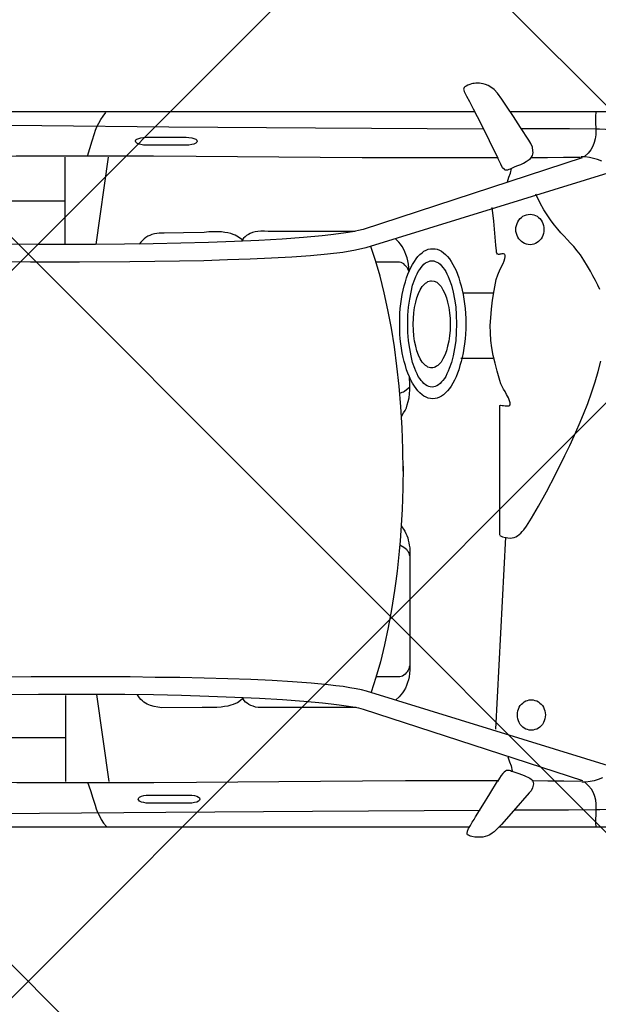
# Model space of a CAD drawing. Header units: millimetres. Extents: x 747415 to 1601423, y -236173 to 551995.
# Tile 436 of 549: x 1144609 to 1146017, y 205890 to 208283. Entities that reach past the tile are written whole.
import ezdxf

# ---------------------------------------------------------------- set-up
doc = ezdxf.new("R2010")
doc.units = ezdxf.units.MM
doc.header["$LTSCALE"] = 100
doc.header["$MEASUREMENT"] = 0
doc.layers.get('0').update_dxf_attribs({"linetype": 'CONTINUOUS', "lineweight": 0})
doc.layers.add('T--A9041_VERHARDING_Parkeren', color=9, linetype='CONTINUOUS')
doc.layers.add('T--L9082_INRICHTING_SPECIFIEK_Auto', color=8, linetype='CONTINUOUS')
doc.layers.add('T--A9042_BEPLANTING', color=90, linetype='CONTINUOUS', lineweight=0)

# ---------------------------------------------------------------- blocks, each defined once
blk = doc.blocks.new('auto17')
for p, q in [((703.6, 867.6), (1533.8, 867.6)), ((1604.8, 867.6), (3518.7, 867.6)), ((2512.2, 544.6), (2482.2, 756.8)), ((2587.5, 547), (2587.5, 756.8)), ((2588.4, 650.5), (2814.7, 650.5)), ((1540.9, 629.4), (1516.7, 162.7)), ((1548.1, -271.5), (1626.2, -271.5)), ((1545.7, -430.3), (1621.5, -430.3)), ((2513.2, -549), (2483.6, -761.2)), ((2588.4, -551.4), (2588.4, -761.2)), ((2589.8, -654.3), (2815.6, -654.3)), ((705, -871.5), (1505.7, -871)), ((1591.9, -871), (3520.1, -872))]:
    blk.add_line(p, q)
for points in [[(1499.5, 732.3), (1484.7, 737.2), (1471.9, 741.6), (1458.1, 748.5), (1454.7, 750.4), (1452.3, 752.9), (1450.9, 755.8), (1450, 758.8), (1449.5, 762.2), (1450, 765.6), (1451.9, 772), (1455.2, 778.9), (1459.5, 784.3), (1498.1, 827.9), (1527.1, 860.7), (1544.8, 878.4), (1550, 882.3), (1555.7, 885.7), (1561.4, 888.2), (1567.2, 890.1), (1572.8, 891.6), (1578.1, 892.1), (1585.2, 892.1), (1592.4, 891.6), (1599.5, 890.1), (1602.9, 889.7), (1605.3, 888.7), (1607.6, 887.2), (1609.5, 885.7), (1610.5, 884.3), (1611, 882.8), (1610, 877.4), (1607.1, 870.5), (1602.9, 863.2), (1598.1, 855.3), (1593.8, 848.5), (1590, 842.6), (1572.4, 814.1), (1555.7, 786.7), (1536.7, 755.8)], [(991.7, 867.6), (1006, 860.7), (1020.8, 854.4), (1036, 849), (1051.3, 844.1), (1067, 839.6), (1082.7, 836.2), (1098.4, 833.3), (1114.1, 830.3), (1129.9, 828.4), (1145.6, 826.9), (1160.8, 825.4), (1175.6, 824.5), (1204.2, 823.5), (1230.4, 823), (1253.2, 823.5), (1272.8, 824.5), (1288, 824.9), (1297.5, 825.4), (1364.2, 825.9), (1429.9, 826.4), (1494.7, 826.4)], [(1297.1, 866.6), (1297.5, 856.8), (1297.5, 847.5), (1297.1, 838.2), (1297.1, 828.9), (1296.6, 820), (1297.1, 810.7), (1298, 801.9), (1300.4, 793.1), (1303.7, 784.3), (1308.5, 775.4), (1315.6, 767.1), (1324.7, 758.3)], [(2534.6, 758.3), (2527, 778.4), (2521.2, 797), (2516, 814.1), (2513.2, 823), (2509.8, 831.3), (2505.5, 839.6), (2501.2, 848.5), (2495.5, 857.3), (2488.4, 866.1)], [(1579.1, 826.9), (1986.8, 829.3), (2343.6, 831.8), (2651.3, 834.2), (2793.7, 835.7)], [(2787.5, -839.1), (2645.1, -838.2), (2336.4, -835.2), (1979.7, -832.8), (1571.4, -830.3)], [(1246.1, 725), (1855.8, 536.7), (1867.7, 533.8), (1881, 530.8), (1896.3, 528.4), (1912.5, 525.9), (1930.1, 523.5), (1949.2, 521.5), (1990.1, 517.6), (2035.4, 514.2), (2085.4, 511.2), (2137.3, 508.8), (2192.6, 506.8), (2250.2, 505.4), (2309.3, 503.9), (2369.3, 503.4), (2430.3, 502.4), (2552.7, 501.9), (2671.3, 501.9), (2781.8, 502.9)], [(2287.4, 809.3), (2383.6, 809.3), (2391.2, 808.8), (2397.4, 807.8), (2403.1, 806.3), (2407.4, 804.3), (2409.8, 801.9), (2410.8, 799.4), (2409.8, 796.5), (2407.4, 794.1), (2403.1, 792.1), (2397.4, 790.6), (2391.2, 789.6), (2383.6, 789.6), (2287.4, 789.6), (2280.2, 789.6), (2273.6, 790.6), (2268.3, 792.1), (2264, 794.1), (2261.6, 796.5), (2260.7, 799.4), (2261.6, 801.9), (2264, 804.3), (2268.3, 806.3), (2273.6, 807.8), (2280.2, 808.8), (2287.4, 809.3), (2287.4, 809.3)], [(1281.8, 747.5), (1291.8, 751.4), (1301.8, 754.4), (1311.8, 756.8), (1321.8, 757.8), (1331.8, 758.3)], [(1329.4, 754.9), (1862.5, 581.3), (1874.4, 578.4), (1888.7, 575.5), (1904.9, 573), (1922, 570.5), (1941.6, 568.1), (1962.5, 565.7), (2008.2, 561.7), (2059.7, 557.8), (2115.9, 554.4), (2175.9, 551.9), (2239.2, 549.5), (2305.5, 547.5), (2373.6, 546.1), (2443.1, 545.1), (2513.6, 544.6), (2584.1, 544.6), (2653.7, 545.1), (2722.3, 546.1)], [(1333.7, 756.3), (1375.2, 755.8), (1414.2, 755.3), (1453.3, 754.9)], [(1499, 732.8), (1502.4, 731.8), (1505.2, 730.8), (1507.6, 729.9), (1510, 729.4), (1512.4, 729.4), (1515.2, 729.9), (1517.6, 731.3), (1520.5, 733.8), (1523.8, 737.2), (1527.6, 742.1), (1531.9, 748.5), (1536.7, 756.3)], [(1535.7, 754.9), (1651.5, 754.9), (1760.5, 754.9), (1865.3, 755.8), (1967.8, 756.3), (2068.7, 757.3), (2168.8, 757.8), (2269.3, 758.8), (2372.7, 759.3), (2479.3, 759.7), (2589.4, 759.7), (2706.1, 759.3), (2830.9, 758.3), (2925.7, 756.3), (3030, 752.9), (3139.1, 749), (3248.1, 744.6), (3353.4, 741.1), (3450.1, 739.7)], [(1511.9, 696.5), (1507.6, 708.3), (1503.8, 718.6), (1500.9, 731.3)], [(1420.4, 594.6), (1420.9, 599.5), (1421.4, 604.4), (1423.3, 609.3), (1425.2, 613.2), (1427.6, 617.6), (1430.4, 621), (1433.8, 624), (1437.1, 626.9), (1441.4, 628.9), (1445.7, 630.3), (1450, 631.3), (1454.7, 631.8), (1459.5, 631.3), (1463.8, 630.3), (1468.1, 628.9), (1471.9, 626.9), (1475.2, 624), (1478.6, 621), (1481.4, 617.6), (1483.8, 613.2), (1485.7, 609.3), (1487.6, 604.4), (1488.5, 599.5), (1488.5, 594.6), (1488.5, 589.7), (1487.6, 584.8), (1485.7, 580.4), (1483.8, 575.9), (1481.4, 572), (1478.6, 568.6), (1475.2, 565.7), (1471.9, 562.7), (1468.1, 560.7), (1463.8, 559.3), (1459.5, 558.3), (1454.7, 557.8), (1450, 558.3), (1445.7, 559.3), (1441.4, 560.7), (1437.1, 562.7), (1433.8, 565.7), (1430.4, 568.6), (1427.6, 572), (1425.2, 575.9), (1423.3, 580.4), (1421.4, 584.8), (1420.9, 589.7), (1420.4, 594.6), (1420.4, 594.6)], [(1880.7, 576.4), (2093.5, 576.4), (2103, 576.9), (2111.6, 576.9), (2118.8, 576.4), (2125.9, 575.5), (2131.6, 573.5), (2136.8, 571.5), (2141.6, 569.1), (2145.9, 566.1), (2149.7, 563.2), (2153.1, 559.8), (2155.9, 555.8), (2158.7, 551.9)], [(2157.3, 555.4), (2165.9, 562.7), (2169.7, 565.2), (2174.5, 567.1), (2179.7, 569.6), (2185.9, 571), (2193.1, 573), (2200.7, 574.5), (2209.2, 575.5), (2219.3, 576.4), (2230.2, 576.9), (2242.1, 576.9), (2255.4, 576.4), (2353.6, 577.4)], [(2353.6, 577.4), (2363.1, 575.9), (2372.2, 574), (2380.7, 571.5), (2385, 570.1), (2389.3, 568.6), (2393.6, 566.1), (2397.4, 563.7), (2400.7, 560.7), (2404.5, 556.8), (2407.4, 552.9), (2412.5, 545.5)], [(1771.4, 134.9), (1762.4, 148), (1760.1, 153.4), (1757.7, 158.8), (1755.3, 164.2), (1753.9, 170.1), (1752.5, 176), (1751.5, 181.9), (1750.5, 188.2), (1750.5, 194.6), (1750.5, 486.2), (1751, 494.1), (1752, 501.9), (1753.4, 509.3), (1755.8, 516.1), (1758.2, 523), (1761, 529.4), (1764.4, 535.7), (1768.2, 541.2), (1772, 546.1), (1776.3, 550.4), (1785.2, 558.5)], [(1766.7, -10.3), (1767.2, 43.1), (1769.1, 95.1), (1772, 146.1), (1773.9, 171.5), (1775.8, 196.6), (1778.2, 221.1), (1781, 245.1), (1783.9, 269.1), (1787.2, 292.1), (1794.4, 338.2), (1802.5, 382.3), (1811.5, 424.5), (1821.5, 465.2), (1832.5, 503.4), (1844.4, 539.2)], [(1774.6, 181.4), (1764.4, 186.8), (1761.5, 189.2), (1758.6, 191.7), (1756.3, 194.6), (1754.3, 197.5), (1752.9, 201.5), (1751.5, 204.9), (1750.5, 208.8), (1750.5, 212.7), (1750.5, 470.6), (1750.5, 474.5), (1751.5, 478.9), (1752.9, 482.3), (1754.3, 486.2), (1756.3, 489.7), (1759.1, 492.6), (1761.5, 495.5), (1764.4, 498), (1767.7, 500), (1771, 501.4), (1774.8, 502.4), (1778.7, 502.4), (1832.1, 502.4)], [(1531.4, 158.8), (1524.3, 161.8), (1517.6, 163.2), (1511.9, 164.2), (1506.2, 164.7), (1501.4, 164.2), (1496.7, 163.2), (1492.4, 161.8), (1488.1, 159.3), (1484.2, 156.4), (1480.4, 152.9), (1476.6, 149), (1472.8, 144.6), (1466.6, 135.8), (1454.2, 116.2), (1437.1, 86.8), (1417.6, 52), (1395.7, 10.3), (1372.8, -36.3), (1360.9, -60.3), (1349.4, -85.3), (1338.5, -111.3), (1328, -136.7), (1317.5, -162.7), (1308.5, -188.7), (1299.4, -214.7), (1291.8, -240.2), (1285.6, -265.2)], [(1288, -439.2), (1292.8, -450.4), (1298.5, -461.7), (1304.7, -473), (1310.9, -484.3), (1318, -496.5), (1326.6, -510.7), (1334.7, -523.5), (1342.8, -533.8), (1350.9, -543.6), (1359, -552.4), (1367.1, -560.7), (1374.7, -569), (1382.8, -577.4), (1390.4, -586.2), (1398.5, -595.5), (1406.1, -606.3), (1414.2, -618.6), (1423.8, -633.3), (1432.8, -649), (1443.8, -671.5)], [(1531.4, 157.8), (1531.4, -157.8), (1528.6, -158.3), (1525.2, -157.8), (1521.9, -157.3), (1518.1, -156.8), (1514.7, -156.4), (1511.9, -156.4), (1509, -156.8), (1507.1, -158.3), (1506.2, -160.7), (1506.2, -164.2), (1507.6, -169.1), (1510.5, -176), (1514.7, -184.3), (1518.5, -191.6), (1521.9, -197.5), (1525.2, -203.9), (1528.6, -210.3), (1531.4, -218.6), (1537.6, -240.7), (1542.8, -260.8), (1547.1, -279.4), (1550.5, -298), (1552.8, -315.7), (1553.8, -333.8), (1554.3, -351.9), (1553.3, -371), (1551.4, -391.6), (1549, -413.2), (1545.2, -437.2), (1540, -463.7), (1536.2, -475.4), (1530, -488.7), (1523.3, -502.4), (1521, -508.8), (1519, -514.6), (1518.1, -519.1), (1518.1, -521), (1518.5, -523), (1519, -523.9), (1520, -525), (1521.9, -525.9), (1523.8, -525.9), (1526.7, -525.9), (1528.6, -525.4), (1530.9, -525), (1532.9, -524.4), (1534.3, -524.4), (1535.7, -525), (1536.7, -525.4), (1538.1, -527.4), (1539, -530.3), (1539.5, -534.3), (1540.5, -539.7), (1540.9, -547), (1543.3, -576.4), (1545.7, -605.8), (1549.5, -638.7)], [(1766.7, 2), (1767.2, -51), (1769.1, -103.4), (1772, -154.4), (1776.3, -204.4), (1781.5, -252.9), (1787.7, -299.9), (1794.8, -345.6), (1803.4, -389.7), (1812.5, -431.3), (1822.5, -471.5), (1833.4, -509.8), (1844.9, -544.4)], [(1283.2, -751.4), (1293.3, -755.3), (1303.2, -758.3), (1313.3, -760.7), (1323.3, -761.7), (1333.3, -762.2)], [(1770.7, -131), (1765.3, -139.7), (1761.5, -145.6), (1758.6, -151.9), (1756.3, -159.3), (1753.9, -167.6), (1752, -176), (1751, -185.8), (1750.5, -196), (1750.5, -207.3), (1751.3, -228.1)], [(1614.3, -356.3), (1614.3, -343.6), (1614.8, -331.3), (1615.7, -319.6), (1617.2, -307.8), (1618.6, -296.5), (1620.5, -285.3), (1622.9, -274.5), (1625.3, -264.2), (1628.1, -254.4), (1631, -244.6), (1634.3, -235.8), (1637.6, -227.4), (1641.4, -219.1), (1645.3, -211.7), (1649.5, -204.9), (1653.8, -199), (1658.6, -193.1), (1663.4, -188.2), (1668.1, -183.8), (1672.9, -180.4), (1678.1, -177.9), (1683.4, -175.5), (1688.6, -174.5), (1694.3, -174), (1700, -174.5), (1705.3, -175.5), (1710.5, -177.9), (1715.8, -180.4), (1720.5, -183.8), (1725.8, -188.2), (1730.5, -193.1), (1734.8, -199), (1739.1, -204.9), (1743.4, -211.7), (1747.7, -219.1), (1751, -227.4), (1754.8, -235.8), (1758.2, -244.6), (1761, -254.4), (1763.9, -264.2), (1766.2, -274.5), (1768.6, -285.3), (1770.6, -296.5), (1772, -307.8), (1773.4, -319.6), (1774.4, -331.3), (1774.8, -343.6), (1774.8, -356.3), (1774.8, -368.6), (1774.4, -380.9), (1773.4, -393.1), (1772, -404.9), (1770.6, -416.1), (1768.6, -427.4), (1766.2, -438.2), (1763.9, -448.5), (1761, -458.3), (1758.2, -467.6), (1754.8, -476.9), (1751, -485.3), (1747.7, -493.1), (1743.4, -500.4), (1739.1, -507.3), (1734.8, -513.7), (1730.5, -519.6), (1725.8, -524.4), (1720.5, -528.9), (1715.8, -532.3), (1710.5, -534.8), (1705.3, -537.2), (1700, -538.2), (1694.3, -538.7), (1688.6, -538.2), (1683.4, -537.2), (1678.1, -534.8), (1672.9, -532.3), (1668.1, -528.9), (1663.4, -524.4), (1658.6, -519.6), (1653.8, -513.7), (1649.5, -507.3), (1645.3, -500.4), (1641.4, -493.1), (1637.6, -485.3), (1634.3, -476.9), (1631, -467.6), (1628.1, -458.3), (1625.3, -448.5), (1622.9, -438.2), (1620.5, -427.4), (1618.6, -416.1), (1617.2, -404.9), (1615.7, -393.1), (1614.8, -380.9), (1614.3, -368.6), (1614.3, -356.3), (1614.3, -356.3)], [(1774.8, -187.9), (1768.6, -189.7), (1765.8, -191.1), (1762.9, -192.6), (1750.5, -203.2)], [(1636.7, -355.8), (1637.2, -334.8), (1638.6, -314.7), (1641.4, -296), (1644.8, -278.4), (1649.1, -261.7), (1654.3, -247.5), (1656.7, -240.7), (1660, -234.3), (1662.9, -228.4), (1666.2, -223.5), (1669.5, -218.6), (1672.9, -214.7), (1676.7, -210.8), (1680.5, -207.8), (1684.3, -205.4), (1688.1, -203.9), (1691.9, -202.9), (1696.2, -202.4), (1700.5, -202.9), (1704.3, -203.9), (1708.1, -205.4), (1711.9, -207.8), (1715.8, -210.8), (1719.1, -214.7), (1722.9, -218.6), (1726.2, -223.5), (1729.6, -228.4), (1732.5, -234.3), (1735.3, -240.7), (1738.1, -247.5), (1743.4, -261.7), (1747.2, -278.4), (1750.5, -296), (1752, -305.3), (1753.4, -315.2), (1754.3, -325), (1754.8, -334.8), (1755.3, -345.6), (1755.3, -355.8), (1755.3, -366.1), (1754.8, -376.9), (1754.3, -386.7), (1753.4, -396.5), (1752, -406.3), (1750.5, -415.6), (1747.2, -433.3), (1743.4, -450), (1738.1, -464.2), (1735.3, -471), (1732.5, -477.4), (1729.6, -483.3), (1726.2, -488.2), (1722.9, -493.1), (1719.1, -497), (1715.8, -500.9), (1711.9, -503.9), (1708.1, -506.3), (1704.3, -507.8), (1700.5, -508.8), (1696.2, -509.2), (1691.9, -508.8), (1688.1, -507.8), (1684.3, -506.3), (1680.5, -503.9), (1676.7, -500.9), (1672.9, -497), (1669.5, -493.1), (1666.2, -488.2), (1662.9, -483.3), (1660, -477.4), (1656.7, -471), (1654.3, -464.2), (1649.1, -450), (1644.8, -433.3), (1641.4, -415.6), (1638.6, -397), (1637.2, -376.9), (1636.7, -355.8), (1636.7, -355.8)], [(1652, -354.9), (1652.4, -340.7), (1653.3, -326.9), (1655.3, -313.7), (1658.1, -301.4), (1661, -290.1), (1665.3, -279.9), (1669.5, -271), (1674.3, -263.2), (1679.6, -257.3), (1682.4, -254.9), (1685.3, -252.9), (1688.1, -250.9), (1691, -250), (1693.9, -249), (1697.2, -249), (1700, -249), (1703.4, -250), (1706.2, -250.9), (1709.1, -252.9), (1711.9, -254.9), (1714.8, -257.3), (1720.1, -263.2), (1724.8, -271), (1729.1, -279.9), (1732.9, -290.1), (1735.8, -301.4), (1738.6, -313.7), (1740.5, -326.9), (1741.5, -340.7), (1742, -354.9), (1741.5, -369.1), (1740.5, -382.8), (1738.6, -396), (1735.8, -408.3), (1732.9, -419.6), (1729.1, -429.9), (1724.8, -438.7), (1720.1, -446.5), (1714.8, -452.4), (1711.9, -454.8), (1709.1, -456.8), (1706.2, -458.8), (1703.4, -459.8), (1700, -460.7), (1697.2, -460.7), (1691, -459.8), (1684.8, -457.3), (1679.6, -452.4), (1674.3, -446.5), (1669.5, -438.7), (1665.3, -429.9), (1661, -419.6), (1658.1, -408.3), (1655.3, -396), (1653.3, -382.8), (1652.4, -369.1), (1652, -354.9), (1652, -354.9)], [(1751.4, -484.4), (1753.4, -500.9), (1754.8, -508.8), (1756.7, -516.6), (1759.6, -524.4), (1762.4, -531.3), (1765.8, -538.2), (1769.1, -544.1), (1772.9, -549.5), (1777.2, -554.4), (1785.4, -562.8)], [(1752.1, -482.8), (1753.3, -485.8), (1754.8, -489.7), (1756.7, -493.2), (1759.5, -496.1), (1761.9, -499), (1764.8, -501.5), (1768.1, -503.4), (1771.4, -504.9), (1775.3, -505.9), (1779.1, -505.9), (1832.3, -505.9)], [(1247, -728.9), (1857.2, -540.6), (1882, -534.8), (1913.4, -529.8), (1950.6, -525.4), (1991.6, -521.5), (2036.8, -518.1), (2086.4, -515.6), (2138.7, -513.2), (2194, -511.2), (2251.6, -509.2), (2310.2, -508.3), (2370.7, -507.3), (2431.7, -506.8), (2554.1, -505.8), (2672.8, -505.8), (2783.2, -506.8)], [(1330.9, -759.3), (1863.4, -585.7), (1875.3, -582.8), (1889.6, -579.8), (1905.8, -577.4), (1923.4, -574.9), (1942.5, -572.5), (1963.5, -570), (2009.2, -565.6), (2060.6, -561.7), (2117.3, -558.8), (2176.9, -555.8), (2240.2, -553.4), (2306.9, -551.9), (2374.5, -550.4), (2444.1, -549.5), (2514.6, -549), (2585.1, -549), (2655.1, -549), (2723.2, -549.9)], [(1423.8, -585.2), (1424.2, -580.3), (1424.7, -575.4), (1426.6, -571), (1428.5, -566.6), (1430.9, -562.7), (1433.8, -559.3), (1437.1, -556.3), (1440.4, -553.4), (1444.3, -551.4), (1448.5, -549.9), (1452.8, -549), (1457.6, -548.4), (1462.3, -549), (1466.6, -549.9), (1470.9, -551.4), (1475.2, -553.4), (1478.6, -556.3), (1481.9, -559.3), (1484.7, -562.7), (1487.1, -566.6), (1489, -571), (1490.9, -575.4), (1491.9, -580.3), (1491.9, -585.2), (1491.9, -590.1), (1490.9, -595), (1489, -600), (1487.1, -603.9), (1484.7, -608.3), (1481.9, -611.7), (1478.6, -614.6), (1475.2, -617.6), (1470.9, -619.5), (1466.6, -621), (1462.3, -622), (1457.6, -622.5), (1452.8, -622), (1448.5, -621), (1444.3, -619.5), (1440.4, -617.6), (1437.1, -614.6), (1433.8, -611.7), (1430.9, -608.3), (1428.5, -603.9), (1426.6, -600), (1424.7, -595), (1424.2, -590.1), (1423.8, -585.2), (1423.8, -585.2)], [(2347.9, -576.4), (2354.1, -576.4), (2360.3, -576.4), (2366, -575.9), (2371.7, -574.4), (2377.4, -573), (2382.6, -571), (2387.4, -569), (2392.2, -566.1), (2396.5, -562.7), (2400.7, -558.8), (2404.5, -554.8), (2408.3, -550)], [(1883, -580.8), (2094.5, -580.8), (2104, -581.3), (2112.5, -581.3), (2119.7, -580.3), (2126.8, -579.4), (2132.6, -577.9), (2138.3, -575.9), (2143, -573.5), (2147.3, -570.5), (2150.6, -567.6), (2154.5, -564.2), (2159.9, -556.7)], [(2157.3, -560.2), (2171.1, -569), (2175.4, -571.5), (2180.2, -573.5), (2185.9, -575.4), (2192.6, -576.9), (2200.2, -578.4), (2208.3, -579.4), (2217.8, -579.8), (2227.3, -579.8), (2238.8, -579.4), (2250.7, -578.4), (2351, -576.4)], [(1512.9, -700.9), (1509, -712.2), (1505.2, -722), (1502.4, -733.3)], [(1501.9, -734.2), (1493.8, -738.2), (1487.1, -741.1), (1480.4, -743.5), (1473.8, -746.5), (1467.1, -750.4), (1459.5, -755.3), (1456.2, -758.3), (1453.8, -761.2), (1451.9, -765.1), (1450.9, -768.6), (1450, -772.5), (1450.5, -776.9), (1451.9, -785.7), (1455.7, -794.5), (1460.9, -802.8), (1480.9, -833.2), (1498.1, -859.7), (1513.3, -882.8), (1526.2, -902.4), (1537.1, -917.1), (1545.2, -925.4), (1552.8, -931.3), (1559.5, -935.2), (1565.7, -937.6), (1571.4, -939.6), (1576.7, -940.6), (1580.5, -941.1), (1585.2, -941.1), (1589.5, -941.1), (1593.3, -940.6), (1597.2, -940.1), (1600.5, -939.1), (1603.8, -938.1), (1609.1, -936.2), (1613.4, -933.7), (1616.2, -931.8), (1618.1, -930.3), (1619.1, -928.3), (1619.6, -926.4), (1619.1, -923.9), (1618.1, -921), (1616.7, -917.6), (1612.4, -909.2), (1605.3, -896.5), (1595.7, -878.9), (1576.7, -841.1), (1557.1, -801.4), (1535.7, -758.8)], [(1501.4, -734.2), (1506.2, -732.3), (1509.5, -730.8), (1512.9, -729.8), (1515.7, -729.4), (1518.1, -729.8), (1520, -730.8), (1524.3, -735.2), (1529, -744.1), (1535.7, -758.8)], [(1298, -870.5), (1298.5, -861.2), (1298.5, -851.4), (1298.5, -842.1), (1298, -833.2), (1297.5, -823.9), (1298, -815.1), (1298.9, -805.8), (1301.4, -797), (1305.2, -788.1), (1309.9, -779.3), (1316.6, -771), (1326.1, -762.2)], [(1335.2, -760.2), (1376.6, -760.2), (1415.2, -759.7), (1454.2, -759.3)], [(1536.7, -759.3), (1652, -759.3), (1761, -759.3), (1865.8, -759.7), (1968.2, -760.2), (2069.2, -761.2), (2169.2, -762.2), (2270.2, -762.7), (2373.6, -763.2), (2480.3, -763.6), (2590.8, -763.6), (2707.5, -763.2), (2831.8, -762.2), (2926.6, -760.7), (3030.9, -757.3), (3140, -753.4), (3249.6, -748.9), (3354.4, -745.5), (3451.1, -744.1)], [(2534.1, -763.6), (2522.7, -800.9), (2517.5, -818.5), (2514.6, -826.9), (2511.3, -835.2), (2507, -844), (2502.2, -852.4), (2496.5, -861.2), (2489.3, -870)], [(2294.5, -790.1), (2390.8, -790.1), (2397.9, -790.6), (2404.5, -791.6), (2409.8, -793.1), (2414.6, -795), (2416.9, -797.5), (2417.9, -799.9), (2417.9, -801.4), (2416.9, -802.4), (2415.5, -803.8), (2414.1, -804.8), (2412.2, -805.8), (2409.8, -806.8), (2404.5, -808.3), (2397.9, -809.2), (2390.8, -809.7), (2294.5, -809.7), (2287.4, -809.2), (2280.7, -808.3), (2275.5, -806.8), (2270.7, -804.8), (2268.3, -802.4), (2267.4, -799.9), (2268.3, -797.5), (2270.7, -795), (2275.5, -793.1), (2280.7, -791.6), (2287.4, -790.6), (2294.5, -790.1), (2294.5, -790.1)], [(992.7, -871.5), (1007, -864.6), (1021.7, -858.3), (1037, -852.9), (1052.2, -847.9), (1067.9, -843.6), (1083.6, -840.1), (1115.6, -834.2), (1147, -830.3), (1177, -828.3), (1205.6, -827.4), (1231.8, -826.9), (1254.2, -827.4), (1274.2, -828.3), (1289, -828.8), (1298.5, -829.3), (1361.4, -829.8), (1418.5, -829.8), (1479, -829.8)]]:
    blk.add_lwpolyline(points)

msp = doc.modelspace()

# ---------------------------------------------------------------- hatches: boundary and pattern name
at = {"layer": 'T--A9041_VERHARDING_Parkeren', "linetype": 'Continuous'}
h = msp.add_hatch(dxfattribs=at)
h.set_pattern_fill('ANSI37', color=256, scale=10000, style=0)
h.paths.add_polyline_path([(1147304.014, 239835.043), (1142202.696, 239249.952), (1141011.971, 239176.097), (1138091.372, 238965.456), (1137308.673, 238915.304), (1137308.673, 193325.106), (1147308.673, 193325.106)])
at = {"layer": 'T--A9042_BEPLANTING'}
h = msp.add_hatch(dxfattribs=at)
h.set_pattern_fill('GRASS', color=256, scale=1500, style=0)
edge = h.paths.add_edge_path()
edge.add_line((1194589.183, 247525.193), (1194593.64, 247264.881))
edge.add_line((1194593.64, 247264.881), (1189597.042, 247120.843))
edge.add_line((1189597.042, 247120.843), (1179615.176, 246734.424))
edge.add_line((1179615.176, 246734.424), (1169673.169, 246260.926))
edge.add_line((1169673.169, 246260.926), (1159743.156, 245284.429))
edge.add_line((1159743.156, 245284.429), (1149794.302, 244232.037))
edge.add_line((1149794.302, 244232.037), (1139904.319, 243419.621))
edge.add_line((1139904.319, 243419.621), (1138613.747, 243325.021))
edge.add_line((1138613.747, 243325.021), (1135690.007, 243117.197))
edge.add_line((1135690.007, 243117.197), (1132771.926, 242932.503))
edge.add_line((1132771.926, 242932.503), (1129859.398, 242758.599))
edge.add_line((1129859.398, 242758.599), (1126616.556, 242566.575))
edge.add_line((1126616.556, 242566.575), (1123385.964, 242364.695))
edge.add_line((1123385.964, 242364.695), (1120184.728, 242139.833))
edge.add_line((1120184.728, 242139.833), (1117014.113, 241880.011))
edge.add_line((1117014.113, 241880.011), (1113876.289, 241570.228))
edge.add_line((1113876.289, 241570.228), (1110773.76, 241198.319))
edge.add_line((1110773.76, 241198.319), (1107692.214, 240764.72))
edge.add_line((1107692.214, 240764.72), (1104624.361, 240306.925))
edge.add_line((1104624.361, 240306.925), (1101572.465, 239835.828))
edge.add_line((1101572.465, 239835.828), (1100403.086, 239650.924))
edge.add_line((1100403.086, 239650.924), (1097780.987, 239217.99))
edge.add_line((1097780.987, 239217.99), (1095157.329, 238732.83))
edge.add_line((1095157.329, 238732.83), (1092526.922, 238274.052))
edge.add_line((1092526.922, 238274.052), (1089457.602, 237766.051))
edge.add_line((1089457.602, 237766.051), (1086388.73, 237224.846))
edge.add_line((1086388.73, 237224.846), (1083401.545, 236651.668))
edge.add_line((1083401.545, 236651.668), (1080469.385, 236024.459))
edge.add_line((1080469.385, 236024.459), (1077519.444, 235269.823))
edge.add_line((1077519.444, 235269.823), (1074567.867, 234454.498))
edge.add_line((1074567.867, 234454.498), (1071611.505, 233602.32))
edge.add_line((1071611.505, 233602.32), (1068661.406, 232725.291))
edge.add_line((1068661.406, 232725.291), (1065719.424, 231822.381))
edge.add_line((1065719.424, 231822.381), (1062684.54, 230856.109))
edge.add_line((1062684.54, 230856.109), (1059866.196, 229920.836))
edge.add_line((1059866.196, 229920.836), (1056845.381, 228880.035))
edge.add_line((1056845.381, 228880.035), (1054034.15, 227860.451))
edge.add_line((1054034.15, 227860.451), (1051908.682, 227043.859))
edge.add_line((1051908.682, 227043.859), (1051192.354, 226766.278))
edge.add_line((1051192.354, 226766.278), (1050671.69, 226564.519))
edge.add_line((1050671.69, 226564.519), (1049927.631, 226262.62))
edge.add_line((1049927.631, 226262.62), (1049070.32, 225903.54))
edge.add_line((1049070.32, 225903.54), (1048360.834, 225606.376))
edge.add_line((1048360.834, 225606.376), (1045574.185, 224396.868))
edge.add_line((1045574.185, 224396.868), (1042746.023, 223102.062))
edge.add_line((1042746.023, 223102.062), (1039916.204, 221736.561))
edge.add_line((1039916.204, 221736.561), (1037264.038, 220364.549))
edge.add_line((1037264.038, 220364.549), (1036639.036, 220037.907))
edge.add_line((1036639.036, 220037.907), (1035761.731, 219567.084))
edge.add_line((1035761.731, 219567.084), (1034455.173, 218860.02))
edge.add_line((1034455.173, 218860.02), (1031834.519, 217415.207))
edge.add_line((1031834.519, 217415.207), (1029063.532, 215837.52))
edge.add_line((1029063.532, 215837.52), (1026493.513, 214322.916))
edge.add_line((1026493.513, 214322.916), (1023661.374, 212596.81))
edge.add_line((1023661.374, 212596.81), (1021148.701, 211011.913))
edge.add_line((1021148.701, 211011.913), (1018664.489, 209394.723))
edge.add_line((1018664.489, 209394.723), (1016111.63, 207674.051))
edge.add_line((1016111.63, 207674.051), (1013541.964, 205866.676))
edge.add_line((1013541.964, 205866.676), (1011054.819, 204060.939))
edge.add_line((1011054.819, 204060.939), (1008551.61, 202180.933))
edge.add_line((1008551.61, 202180.933), (1006071.977, 200261.271))
edge.add_line((1006071.977, 200261.271), (1003623.026, 198305.877))
edge.add_line((1003623.026, 198305.877), (1001255.469, 196356.541))
edge.add_line((1001255.469, 196356.541), (998895.97, 194358.237))
edge.add_line((998895.97, 194358.237), (996592.894, 192340.973))
edge.add_line((996592.894, 192340.973), (994271.188, 190253.094))
edge.add_line((994271.188, 190253.094), (992089.799, 188232.713))
edge.add_line((992089.799, 188232.713), (989855.126, 186096.735))
edge.add_line((989855.126, 186096.735), (987565.682, 183840.779))
edge.add_line((987565.682, 183840.779), (985556.73, 181812.43))
edge.add_line((985556.73, 181812.43), (983340.235, 179499.914))
edge.add_line((983340.235, 179499.914), (981234.422, 177237.565))
edge.add_line((981234.422, 177237.565), (979162.94, 174943.215))
edge.add_line((979162.94, 174943.215), (977214.691, 172724.59))
edge.add_line((977214.691, 172724.59), (975036.892, 170165.071))
edge.add_line((975036.892, 170165.071), (973160.412, 167901.106))
edge.add_line((973160.412, 167901.106), (971300.145, 165540.186))
edge.add_line((971300.145, 165540.186), (970653.489, 164750.347))
edge.add_line((970653.489, 164750.347), (969323.906, 163031.694))
edge.add_line((969323.906, 163031.694), (967532.389, 160664.585))
edge.add_line((967532.389, 160664.585), (965620.33, 158124.446))
edge.add_line((965620.33, 158124.446), (963729.485, 155559.861))
edge.add_line((963729.485, 155559.861), (962160.024, 153368.205))
edge.add_line((962160.024, 153368.205), (960583.853, 151476.839))
edge.add_line((960583.853, 151476.839), (957868.106, 147829.141))
edge.add_line((957868.106, 147829.141), (955546.579, 144354.957))
edge.add_line((955546.579, 144354.957), (952781.766, 139999.101))
edge.add_line((952781.766, 139999.101), (950228.309, 135925.671))
edge.add_line((950228.309, 135925.671), (947689.507, 131669.07))
edge.add_line((947689.507, 131669.07), (945836.511, 128467.426))
edge.add_line((945836.511, 128467.426), (939785.242, 117718.876))
edge.add_line((939785.242, 117718.876), (930712.869, 102774.401))
edge.add_line((930712.869, 102774.401), (922173.53, 90199.799))
edge.add_arc((831492.457, 157259.067), 112782.989, 306.60619454, 323.5168236, ccw=False)
edge.add_line((898746.269, 66722.183), (906881.323, 58450.839))
edge.add_arc((1039056.702, -43733.649), 167068.849, 138.06483794, 142.29247104, ccw=False)
edge.add_line((914773.924, 67916.66), (924725.806, 83316.857))
edge.add_line((924725.806, 83316.857), (935036.865, 100427.915))
edge.add_line((935036.865, 100427.915), (938271.243, 105214.41))
edge.add_line((938271.243, 105214.41), (944567.151, 115601.153))
edge.add_line((944567.151, 115601.153), (949536.685, 124088.131))
edge.add_line((949536.685, 124088.131), (954824.472, 132626.587))
edge.add_line((954824.472, 132626.587), (959827.89, 140132.671))
edge.add_line((959827.89, 140132.671), (963059.812, 145135.12))
edge.add_line((963059.812, 145135.12), (965500.197, 148828.356))
edge.add_line((965500.197, 148828.356), (966613.361, 150562.786))
edge.add_line((966613.361, 150562.786), (968025.373, 152669.584))
edge.add_line((968025.373, 152669.584), (969925.147, 155201.552))
edge.add_line((969925.147, 155201.552), (971712.101, 157704.465))
edge.add_line((971712.101, 157704.465), (973307.285, 159791.446))
edge.add_line((973307.285, 159791.446), (974380.773, 161326.936))
edge.add_line((974380.773, 161326.936), (975513.5, 162711.848))
edge.add_line((975513.5, 162711.848), (977022.752, 164676.523))
edge.add_line((977022.752, 164676.523), (979125.989, 167160.936))
edge.add_line((979125.989, 167160.936), (980701.644, 168861.659))
edge.add_line((980701.644, 168861.659), (983077.997, 171627.505))
edge.add_line((983077.997, 171627.505), (985074.319, 173856.029))
edge.add_line((985074.319, 173856.029), (986909.132, 175828.505))
edge.add_line((986909.132, 175828.505), (989063.699, 178159.256))
edge.add_line((989063.699, 178159.256), (991154.428, 180245.145))
edge.add_line((991154.428, 180245.145), (993121.205, 182057.606))
edge.add_line((993121.205, 182057.606), (995324.494, 184142.051))
edge.add_line((995324.494, 184142.051), (997280.219, 186006.612))
edge.add_line((997280.219, 186006.612), (999623.744, 188200.448))
edge.add_line((999623.744, 188200.448), (1002349.065, 190608.065))
edge.add_line((1002349.065, 190608.065), (1004754.956, 192653.066))
edge.add_line((1004754.956, 192653.066), (1007294.928, 194741.918))
edge.add_line((1007294.928, 194741.918), (1008978.786, 196161.928))
edge.add_line((1008978.786, 196161.928), (1011076.047, 197755.95))
edge.add_line((1011076.047, 197755.95), (1013065.241, 199247.814))
edge.add_line((1013065.241, 199247.814), (1015821.037, 201346.882))
edge.add_line((1015821.037, 201346.882), (1017686.716, 202722.52))
edge.add_line((1017686.716, 202722.52), (1020957.031, 204817.97))
edge.add_line((1020957.031, 204817.97), (1023228.197, 206313.401))
edge.add_line((1023228.197, 206313.401), (1026470.58, 208376.744))
edge.add_line((1026470.58, 208376.744), (1028603.548, 209658.432))
edge.add_line((1028603.548, 209658.432), (1030968.801, 211111.637))
edge.add_line((1030968.801, 211111.637), (1032974.557, 212278.47))
edge.add_line((1032974.557, 212278.47), (1034989.373, 213415.47))
edge.add_line((1034989.373, 213415.47), (1036654.679, 214452.728))
edge.add_line((1036654.679, 214452.728), (1038246.03, 215241.653))
edge.add_line((1038246.03, 215241.653), (1039948.347, 216202.761))
edge.add_line((1039948.347, 216202.761), (1041825.775, 217172.039))
edge.add_line((1041825.775, 217172.039), (1043014.131, 217759.859))
edge.add_line((1043014.131, 217759.859), (1045164.207, 218821.145))
edge.add_line((1045164.207, 218821.145), (1047341.541, 219812.404))
edge.add_line((1047341.541, 219812.404), (1050071.07, 221013.985))
edge.add_line((1050071.07, 221013.985), (1051244.22, 221490.97))
edge.add_line((1051244.22, 221490.97), (1052347.556, 221956.97))
edge.add_line((1052347.556, 221956.97), (1053649.506, 222430.47))
edge.add_line((1053649.506, 222430.47), (1054533.126, 222784.97))
edge.add_line((1054533.126, 222784.97), (1056086.056, 223306.47))
edge.add_line((1056086.056, 223306.47), (1057869.317, 223968.97))
edge.add_line((1057869.317, 223968.97), (1060574.556, 224929.97))
edge.add_line((1060574.556, 224929.97), (1063483.693, 225922.97))
edge.add_line((1063483.693, 225922.97), (1065608.903, 226631.593))
edge.add_line((1065608.903, 226631.593), (1069173.064, 227676.47))
edge.add_line((1069173.064, 227676.47), (1072281.977, 228625.637))
edge.add_line((1072281.977, 228625.637), (1075375.394, 229611.47))
edge.add_line((1075375.394, 229611.47), (1077123.927, 230119.62))
edge.add_line((1077123.927, 230119.62), (1080375.394, 230986.97))
edge.add_line((1080375.394, 230986.97), (1082892.594, 231747.063))
edge.add_line((1082892.594, 231747.063), (1087287.423, 232727.295))
edge.add_line((1087287.423, 232727.295), (1089726.851, 233304.236))
edge.add_line((1089726.851, 233304.236), (1092683.446, 233905.227))
edge.add_line((1092683.446, 233905.227), (1095564.394, 234529.046))
edge.add_line((1095564.394, 234529.046), (1098820.303, 235134.124))
edge.add_line((1098820.303, 235134.124), (1101429.17, 235680.801))
edge.add_line((1101429.17, 235680.801), (1102775.394, 235932.97))
edge.add_line((1102775.394, 235932.97), (1105482.445, 236248.973))
edge.add_line((1105482.445, 236248.973), (1107758.807, 236612.397))
edge.add_line((1107758.807, 236612.397), (1110496.735, 236978.709))
edge.add_line((1110496.735, 236978.709), (1115376.091, 237663.748))
edge.add_line((1115376.091, 237663.748), (1120160.891, 238162.648))
edge.add_line((1120160.891, 238162.648), (1122883.614, 238303.454))
edge.add_line((1122883.614, 238303.454), (1125390.669, 238461.915))
edge.add_line((1125390.669, 238461.915), (1128123.405, 238391.97))
edge.add_line((1128123.405, 238391.97), (1132768.171, 238736.47))
edge.add_line((1132768.171, 238736.47), (1135790.587, 239107.966))
edge.add_line((1135790.587, 239107.966), (1138342.94, 239481.456))
edge.add_line((1138342.94, 239481.456), (1142060.43, 239524.47))
edge.add_line((1142060.43, 239524.47), (1147419.918, 239838.053))
edge.add_line((1147419.918, 239838.053), (1152508.673, 240937.759))
edge.add_line((1152508.673, 240937.759), (1161790.445, 241405.25))
edge.add_line((1161790.445, 241405.25), (1166293.104, 242414.317))
edge.add_line((1166293.104, 242414.317), (1170003.913, 243136.47))
edge.add_line((1170003.913, 243136.47), (1182817.631, 243902.97))
edge.add_line((1182817.631, 243902.97), (1191677.387, 244103.47))
edge.add_line((1191677.387, 244103.47), (1200992.076, 244164.47))
edge.add_line((1200992.076, 244164.47), (1212315.556, 244345.47))
edge.add_line((1212315.556, 244345.47), (1212435.36, 247419.97))
edge.add_line((1212435.36, 247419.97), (1205479.36, 247503.517))
edge.add_line((1205479.36, 247503.517), (1202606.248, 247460.622))
edge.add_line((1202606.248, 247460.622), (1194593.64, 247264.881))

# ---------------------------------------------------------------- block references
at = {"layer": 'T--L9082_INRICHTING_SPECIFIEK_Auto', "rotation": 180}
msp.add_blockref('auto17', (1147308.673, 207187.759), dxfattribs=at)

doc.saveas('drawing.dxf')
